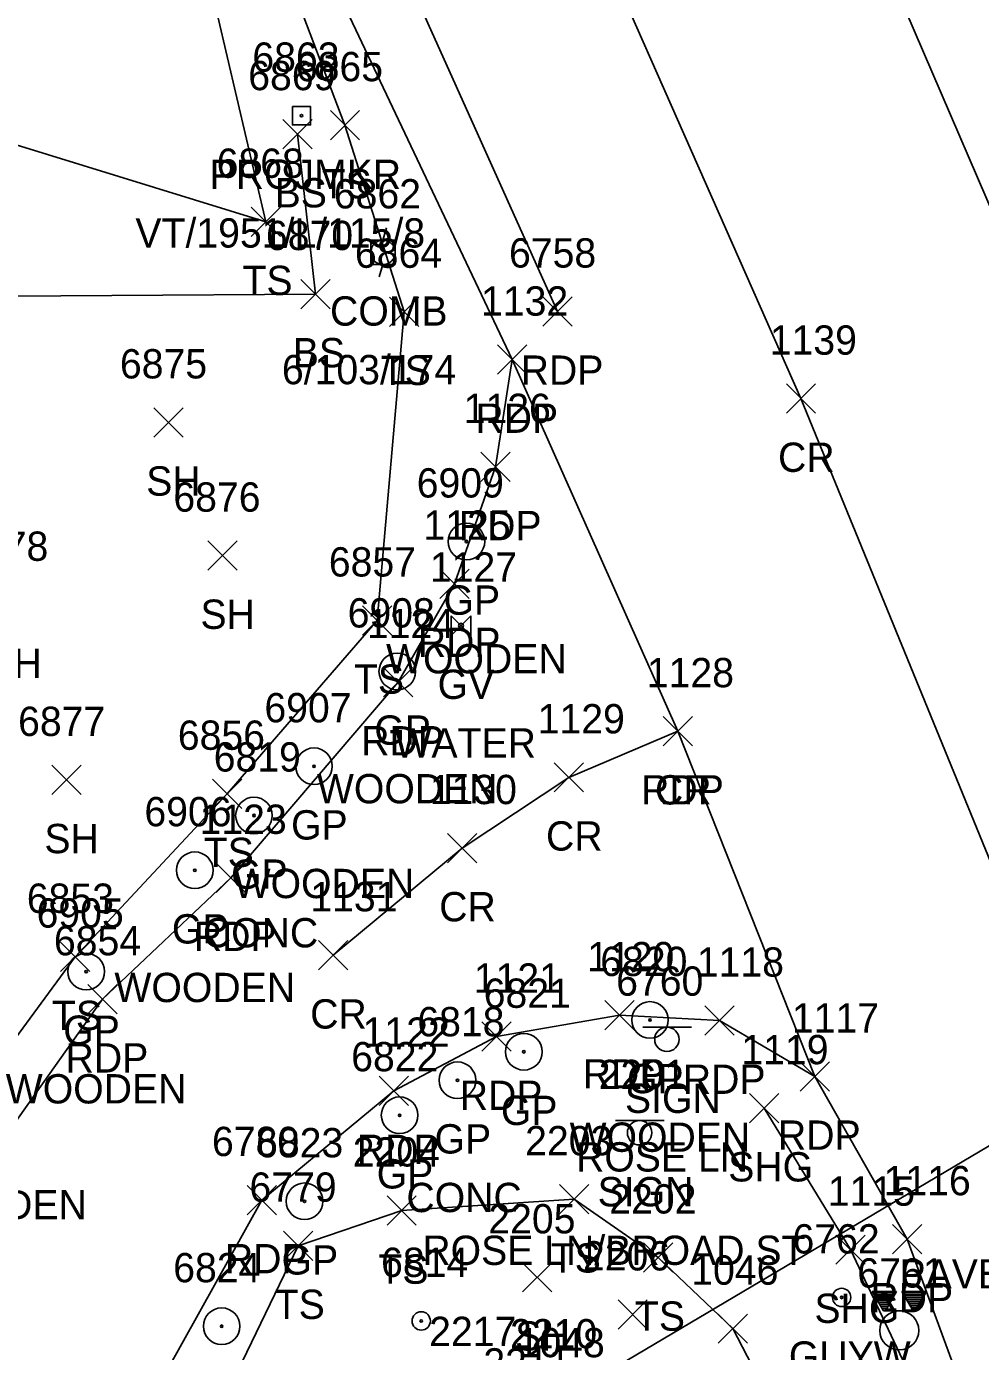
# Model space of a CAD drawing. Extents: x 1769141 to 1770817, y 735471 to 742405.
# Drawn here: x 1770089.7 to 1770154.8, y 740887.6 to 740978 of the extents above; entities that cross this region are included whole.
import ezdxf

# ---------------------------------------------------------------- set-up
doc = ezdxf.new("R2010")
doc.units = 0
for name, color, linetype in [('D_I', 7, 'Continuous'), ('DCP', 7, 'Continuous'), ('L_A', 7, 'Continuous'), ('L_I', 7, 'Continuous'), ('L_TIC', 7, 'Continuous'), ('LELB', 7, 'Continuous'), ('P_A', 7, 'Continuous'), ('P_I', 7, 'Continuous'), ('P_TIC', 7, 'Continuous'), ('PET', 7, 'Continuous'), ('PRC', 7, 'Continuous'), ('PSU', 7, 'Continuous'), ('R_A', 7, 'Continuous'), ('R_C', 7, 'Continuous'), ('R_I', 7, 'Continuous'), ('RGP', 7, 'Continuous'), ('S_A', 7, 'Continuous'), ('S_C', 7, 'Continuous'), ('S_I', 7, 'Continuous'), ('SRM', 7, 'Continuous'), ('SSGN', 7, 'Continuous'), ('TCSH', 7, 'Continuous'), ('U_A', 7, 'Continuous'), ('U_C', 7, 'Continuous'), ('U_I', 7, 'Continuous'), ('UP', 7, 'Continuous'), ('UPGW', 7, 'Continuous'), ('UWV', 7, 'Continuous')]:
    doc.layers.add(name, color=color, linetype=linetype)

msp = doc.modelspace()

# ---------------------------------------------------------------- linework, layer by layer
at = {"layer": 'DCP'}
msp.add_lwpolyline([(1770126.018, 740884.167), (1770186.58, 740920.042)], dxfattribs=at)
at = {"layer": 'L_TIC'}
for points in [[(1770110.467, 740970.261), (1770112.467, 740972.261)], [(1770112.467, 740970.261), (1770110.467, 740972.261)], [(1770107.224, 740969.648), (1770109.224, 740971.648)], [(1770109.224, 740969.648), (1770107.224, 740971.648)], [(1770105.061, 740963.665), (1770107.061, 740965.665)], [(1770107.061, 740963.665), (1770105.061, 740965.665)], [(1770108.463, 740958.734), (1770110.463, 740960.734)], [(1770110.463, 740958.734), (1770108.463, 740960.734)], [(1770114.498, 740957.525), (1770116.498, 740959.525)], [(1770116.498, 740957.525), (1770114.498, 740959.525)], [(1770098.411, 740949.974), (1770100.411, 740951.974)], [(1770100.411, 740949.974), (1770098.411, 740951.974)], [(1770102.115, 740940.881), (1770104.115, 740942.881)], [(1770104.115, 740940.881), (1770102.115, 740942.881)], [(1770112.67, 740936.454), (1770114.67, 740938.454)], [(1770114.67, 740936.454), (1770112.67, 740938.454)], [(1770091.46, 740925.57), (1770093.46, 740927.57)], [(1770093.46, 740925.57), (1770091.46, 740927.57)], [(1770102.417, 740924.626), (1770104.417, 740926.626)], [(1770104.417, 740924.626), (1770102.417, 740926.626)], [(1770092.055, 740913.498), (1770094.055, 740915.498)], [(1770094.055, 740913.498), (1770092.055, 740915.498)], [(1770126.102, 740896.948), (1770128.102, 740898.948)], [(1770128.102, 740896.948), (1770126.102, 740898.948)], [(1770114.336, 740896.181), (1770116.336, 740898.181)], [(1770116.336, 740896.181), (1770114.336, 740898.181)], [(1770107.261, 740893.779), (1770109.261, 740895.779)], [(1770109.261, 740893.779), (1770107.261, 740895.779)], [(1770131.848, 740892.975), (1770133.848, 740894.975)], [(1770133.848, 740892.975), (1770131.848, 740894.975)], [(1770123.59, 740891.62), (1770125.59, 740893.62)], [(1770125.59, 740891.62), (1770123.59, 740893.62)], [(1770130.104, 740889.089), (1770132.104, 740891.089)], [(1770132.104, 740889.089), (1770130.104, 740891.089)], [(1770136.93, 740888.117), (1770138.93, 740890.117)], [(1770138.93, 740888.117), (1770136.93, 740890.117)]]:
    msp.add_lwpolyline(points, dxfattribs=at)
at = {"layer": 'LELB'}
for points in [[(1770102.485, 740709.205), (1770094.868, 740758.444), (1770085.33, 740798.47), (1770075.52, 740832.9), (1770071.793, 740852.559), (1770072.001, 740876.013), (1770079.421, 740895.942), (1770093.055, 740914.498), (1770103.417, 740925.626), (1770113.67, 740937.454), (1770115.498, 740958.525), (1770111.467, 740971.261), (1770103.861, 740991.312), (1770100.118, 740990.077), (1770106.061, 740964.665), (1770081.103, 740972.362)], [(1770108.224, 740970.648), (1770109.463, 740959.734), (1770081.624, 740959.54)], [(1770132.848, 740893.975), (1770127.102, 740897.948), (1770115.336, 740897.181)], [(1770115.336, 740897.181), (1770108.261, 740894.779)], [(1770108.261, 740894.779), (1770100.323, 740878.33), (1770097.64, 740862.662), (1770097.241, 740845.391), (1770100.419, 740822.727), (1770108.56, 740785.519), (1770115.845, 740745.146), (1770121.956, 740711.78)], [(1770132.848, 740893.975), (1770137.93, 740889.117)], [(1770151.877, 740824.212), (1770151.714, 740849.024), (1770144.833, 740875.829), (1770137.93, 740889.117)]]:
    msp.add_lwpolyline(points, dxfattribs=at)
at = {"layer": 'P_TIC'}
for points in [[(1770124.97, 740957.541), (1770126.97, 740959.541)], [(1770126.97, 740957.541), (1770124.97, 740959.541)], [(1770121.879, 740954.26), (1770123.879, 740956.26)], [(1770123.879, 740954.26), (1770121.879, 740956.26)], [(1770121.879, 740954.26), (1770123.879, 740956.26)], [(1770123.879, 740954.26), (1770121.879, 740956.26)], [(1770141.593, 740951.596), (1770143.593, 740953.596)], [(1770143.593, 740951.596), (1770141.593, 740953.596)], [(1770120.749, 740946.931), (1770122.749, 740948.931)], [(1770122.749, 740946.931), (1770120.749, 740948.931)], [(1770117.948, 740938.962), (1770119.948, 740940.962)], [(1770119.948, 740938.962), (1770117.948, 740940.962)], [(1770114.088, 740932.247), (1770116.088, 740934.247)], [(1770116.088, 740932.247), (1770114.088, 740934.247)], [(1770133.194, 740928.895), (1770135.194, 740930.895)], [(1770135.194, 740928.895), (1770133.194, 740930.895)], [(1770133.194, 740928.895), (1770135.194, 740930.895)], [(1770135.194, 740928.895), (1770133.194, 740930.895)], [(1770125.754, 740925.747), (1770127.754, 740927.747)], [(1770127.754, 740925.747), (1770125.754, 740927.747)], [(1770118.465, 740920.918), (1770120.465, 740922.918)], [(1770120.465, 740920.918), (1770118.465, 740922.918)], [(1770102.666, 740918.888), (1770104.666, 740920.888)], [(1770104.666, 740918.888), (1770102.666, 740920.888)], [(1770109.658, 740913.6), (1770111.658, 740915.6)], [(1770111.658, 740913.6), (1770109.658, 740915.6)], [(1770093.906, 740910.599), (1770095.906, 740912.599)], [(1770095.906, 740910.599), (1770093.906, 740912.599)], [(1770129.208, 740909.51), (1770131.208, 740911.51)], [(1770131.208, 740909.51), (1770129.208, 740911.51)], [(1770136.039, 740909.143), (1770138.039, 740911.143)], [(1770138.039, 740909.143), (1770136.039, 740911.143)], [(1770120.814, 740908.048), (1770122.814, 740910.048)], [(1770122.814, 740908.048), (1770120.814, 740910.048)], [(1770142.531, 740905.327), (1770144.531, 740907.327)], [(1770144.531, 740905.327), (1770142.531, 740907.327)], [(1770142.531, 740905.327), (1770144.531, 740907.327)], [(1770144.531, 740905.327), (1770142.531, 740907.327)], [(1770113.793, 740904.356), (1770115.793, 740906.356)], [(1770115.793, 740904.356), (1770113.793, 740906.356)], [(1770139.089, 740903.164), (1770141.089, 740905.164)], [(1770141.089, 740903.164), (1770139.089, 740905.164)], [(1770104.782, 740896.896), (1770106.782, 740898.896)], [(1770106.782, 740896.896), (1770104.782, 740898.896)], [(1770148.842, 740894.223), (1770150.842, 740896.223)], [(1770150.842, 740894.223), (1770148.842, 740896.223)], [(1770144.978, 740893.509), (1770146.978, 740895.509)], [(1770146.978, 740893.509), (1770144.978, 740895.509)]]:
    msp.add_lwpolyline(points, dxfattribs=at)
at = {"layer": 'PET'}
for points in [[(1770125.97, 740958.541), (1770110.215, 740993.624)], [(1770122.879, 740955.26), (1770105.484, 740991.933)], [(1770170.626, 740937.246), (1770169.513, 740937.69), (1770166.172, 740941.73), (1770159.597, 740956.183), (1770147.836, 740983.509)], [(1770103.666, 740919.888), (1770115.088, 740933.247), (1770118.948, 740939.962), (1770121.749, 740947.931), (1770122.879, 740955.26)], [(1770173.361, 740830.661), (1770166.998, 740849.734), (1770156.441, 740877.247), (1770149.842, 740895.223), (1770143.531, 740906.327), (1770134.194, 740929.895), (1770122.879, 740955.26)], [(1770103.666, 740919.888), (1770094.906, 740911.599)], [(1770105.134, 740709.716), (1770097.348, 740759.474), (1770088.629, 740798.338), (1770079.178, 740833.379), (1770075.733, 740850.427), (1770075.742, 740874.633), (1770082.212, 740893.72), (1770094.906, 740911.599)], [(1770143.531, 740906.327), (1770137.039, 740910.143), (1770130.208, 740910.51), (1770121.814, 740909.048), (1770114.793, 740905.356)], [(1770114.793, 740905.356), (1770105.782, 740897.896)], [(1770105.782, 740897.896), (1770097.216, 740882.495), (1770093.231, 740863.218), (1770093.283, 740846.483), (1770097.266, 740818.779), (1770104.809, 740785.777), (1770112.98, 740744.337), (1770117.418, 740711.342)]]:
    msp.add_lwpolyline(points, dxfattribs=at)
at = {"layer": 'PRC'}
for points in [[(1770142.593, 740952.596), (1770121.585, 741000.125)], [(1770170.261, 740885.785), (1770157.552, 740916.053), (1770142.593, 740952.596)], [(1770134.194, 740929.895), (1770126.754, 740926.747), (1770119.465, 740921.918), (1770110.658, 740914.6)]]:
    msp.add_lwpolyline(points, dxfattribs=at)
at = {"layer": 'PSU'}
msp.add_lwpolyline([(1770173.361, 740830.661), (1770165.15, 740849.421), (1770154.482, 740876.527), (1770145.978, 740894.509), (1770140.089, 740904.164)], dxfattribs=at)
at = {"layer": 'RGP'}
for p, q in [((1770119.757, 740942.845), (1770119.757, 740942.845)), ((1770115.036, 740933.974), (1770115.036, 740933.974)), ((1770109.352, 740927.503), (1770109.352, 740927.503)), ((1770105.254, 740924.141), (1770105.254, 740924.141)), ((1770101.216, 740920.406), (1770101.216, 740920.406)), ((1770093.799, 740913.489), (1770093.799, 740913.489)), ((1770132.285, 740910.187), (1770132.285, 740910.187)), ((1770123.673, 740908.015), (1770123.673, 740908.015)), ((1770119.145, 740906.072), (1770119.145, 740906.072)), ((1770115.197, 740903.685), (1770115.197, 740903.685)), ((1770108.705, 740897.809), (1770108.705, 740897.809)), ((1770103.049, 740889.284), (1770103.049, 740889.284))]:
    msp.add_line(p, q, dxfattribs=at)
for centre, radius in [((1770119.757, 740942.845), 1.25), ((1770119.757, 740942.845), 0.0833), ((1770115.036, 740933.974), 1.25), ((1770115.036, 740933.974), 0.0833), ((1770109.352, 740927.503), 1.25), ((1770109.352, 740927.503), 0.0833), ((1770105.254, 740924.141), 1.25), ((1770105.254, 740924.141), 0.0833), ((1770101.216, 740920.406), 1.25), ((1770101.216, 740920.406), 0.0833), ((1770093.799, 740913.489), 1.25), ((1770093.799, 740913.489), 0.0833), ((1770132.285, 740910.187), 1.25), ((1770132.285, 740910.187), 0.0833), ((1770123.673, 740908.015), 1.25), ((1770123.673, 740908.015), 0.0833), ((1770119.145, 740906.072), 1.25), ((1770119.145, 740906.072), 0.0833), ((1770115.197, 740903.685), 1.25), ((1770115.197, 740903.685), 0.0833), ((1770108.705, 740897.809), 1.25), ((1770108.705, 740897.809), 0.0833), ((1770103.049, 740889.284), 1.25), ((1770103.049, 740889.284), 0.0833)]:
    msp.add_circle(centre, radius, dxfattribs=at)
at = {"layer": 'SRM'}
msp.add_lwpolyline([(1770107.873, 740972.531), (1770109.123, 740972.531), (1770109.123, 740971.281), (1770107.873, 740971.281)], close=True, dxfattribs=at)
msp.add_circle((1770108.498, 740971.906), 0.0833, dxfattribs=at)
at = {"layer": 'SSGN'}
for p, q in [((1770131.791, 740909.696), (1770135.124, 740909.696)), ((1770133.438, 740908.863), (1770133.438, 740908.863)), ((1770129.928, 740903.32), (1770133.261, 740903.32)), ((1770131.575, 740902.487), (1770131.575, 740902.487))]:
    msp.add_line(p, q, dxfattribs=at)
for centre in [(1770133.438, 740908.863), (1770131.575, 740902.487)]:
    msp.add_circle(centre, 0.833, dxfattribs=at)
at = {"layer": 'TCSH'}
for p, q in [((1770149.119, 740891.663), (1770147.453, 740891.663)), ((1770147.453, 740891.663), (1770148.223, 740890.329)), ((1770148.35, 740890.329), (1770149.119, 740891.663)), ((1770151.154, 740891.663), (1770149.487, 740891.663)), ((1770149.487, 740891.663), (1770150.257, 740890.329)), ((1770150.384, 740890.329), (1770151.154, 740891.663)), ((1770150.384, 740890.329), (1770148.223, 740890.329)), ((1770149.303, 740888.996), (1770149.303, 740888.996))]:
    msp.add_line(p, q, dxfattribs=at)
for points in [[(1770149.515, 740891.615), (1770151.126, 740891.615)], [(1770147.497, 740891.586), (1770149.075, 740891.586)], [(1770147.574, 740891.453), (1770148.998, 740891.453)], [(1770147.651, 740891.32), (1770148.921, 740891.32)], [(1770147.728, 740891.186), (1770148.844, 740891.186)], [(1770147.805, 740891.053), (1770148.767, 740891.053)], [(1770147.882, 740890.92), (1770148.69, 740890.92)], [(1770147.959, 740890.786), (1770148.613, 740890.786)], [(1770149.592, 740891.481), (1770151.049, 740891.481)], [(1770149.669, 740891.348), (1770150.972, 740891.348)], [(1770149.746, 740891.215), (1770150.895, 740891.215)], [(1770149.823, 740891.081), (1770150.818, 740891.081)], [(1770149.9, 740890.948), (1770150.741, 740890.948)], [(1770149.977, 740890.815), (1770150.664, 740890.815)], [(1770148.036, 740890.653), (1770148.536, 740890.653)], [(1770148.113, 740890.52), (1770148.459, 740890.52)], [(1770148.19, 740890.386), (1770148.382, 740890.386)], [(1770150.054, 740890.681), (1770150.587, 740890.681)], [(1770150.131, 740890.548), (1770150.51, 740890.548)], [(1770150.208, 740890.415), (1770150.433, 740890.415)]]:
    msp.add_lwpolyline(points, dxfattribs=at)
msp.add_circle((1770149.303, 740888.996), 1.333, dxfattribs=at)
at = {"layer": 'UP'}
for p, q in [((1770114.309, 740964.245), (1770114.059, 740963.411)), ((1770113.226, 740961.745), (1770113.226, 740963.411)), ((1770113.226, 740963.411), (1770114.893, 740963.411)), ((1770114.893, 740963.411), (1770114.893, 740961.745)), ((1770114.059, 740962.578), (1770114.059, 740962.578)), ((1770114.893, 740961.745), (1770113.226, 740961.745)), ((1770113.809, 740960.911), (1770114.059, 740961.745))]:
    msp.add_line(p, q, dxfattribs=at)
msp.add_circle((1770114.059, 740962.578), 0.833, dxfattribs=at)
at = {"layer": 'UPGW'}
for centre, radius in [((1770145.368, 740891.247), 0.625), ((1770145.368, 740891.247), 0.0833), ((1770116.67, 740889.646), 0.625), ((1770116.67, 740889.646), 0.0833)]:
    msp.add_circle(centre, radius, dxfattribs=at)
at = {"layer": 'UWV'}
for p, q in [((1770118.721, 740937.765), (1770120.054, 740936.431)), ((1770120.054, 740937.765), (1770118.721, 740936.431))]:
    msp.add_line(p, q, dxfattribs=at)
for points in [[(1770118.721, 740937.765), (1770118.721, 740936.431)], [(1770120.054, 740936.431), (1770120.054, 740937.765)]]:
    msp.add_lwpolyline(points, dxfattribs=at)
msp.add_circle((1770119.387, 740937.098), 0.167, dxfattribs=at)

# ---------------------------------------------------------------- texts
at = {"layer": 'D_I'}
msp.add_text('1048', height=2, dxfattribs=at).set_placement((1770123.247, 740887.167))
at = {"layer": 'L_A'}
for s, p in [('BS', (1770106.665, 740965.648)), ('TS', (1770109.877, 740966.261)), ('TS', (1770104.47, 740959.665)), ('BS', (1770107.904, 740954.734)), ('TS', (1770113.908, 740953.525)), ('SH', (1770097.899, 740945.974)), ('SH', (1770101.603, 740936.881)), ('SH', (1770087.059, 740933.524)), ('TS', (1770112.079, 740932.454)), ('SH', (1770090.949, 740921.57)), ('TS', (1770101.827, 740920.626)), ('TS', (1770091.464, 740909.498)), ('TS', (1770125.512, 740892.948)), ('TS', (1770113.746, 740892.181)), ('TS', (1770106.67, 740889.779)), ('TS', (1770131.257, 740888.975)), ('SH', (1770123.078, 740887.62))]:
    msp.add_text(s, height=2, dxfattribs=at).set_placement(p)
at = {"layer": 'L_I'}
for s, p in [('6865', (1770108.113, 740974.261)), ('6869', (1770104.862, 740973.648)), ('6868', (1770102.706, 740967.665)), ('6870', (1770106.07, 740962.734)), ('6864', (1770112.144, 740961.525)), ('6875', (1770096.104, 740953.974)), ('6876', (1770099.752, 740944.881)), ('6878', (1770085.264, 740941.524)), ('6857', (1770110.363, 740940.454)), ('6877', (1770089.153, 740929.57)), ('6856', (1770100.055, 740928.626)), ('6853', (1770089.748, 740917.498)), ('2203', (1770123.764, 740900.948)), ('2204', (1770111.998, 740900.181)), ('6779', (1770104.946, 740897.779)), ('2202', (1770129.509, 740896.975)), ('2205', (1770121.251, 740895.62)), ('2206', (1770127.71, 740893.089)), ('1046', (1770135.103, 740892.117)), ('2217', (1770117.211, 740887.931)), ('2210', (1770122.729, 740887.771)), ('2211', (1770120.911, 740885.78))]:
    msp.add_text(s, height=2, dxfattribs=at).set_placement(p)
at = {"layer": 'P_A'}
for s, p in [('RDP', (1770123.458, 740953.541)), ('RDP', (1770120.367, 740950.26)), ('RDP', (1770120.367, 740950.26)), ('CR', (1770141.026, 740947.596)), ('RDP', (1770119.237, 740942.931)), ('RDP', (1770116.436, 740934.962)), ('RDP', (1770112.576, 740928.247)), ('RDP', (1770131.682, 740924.895)), ('CR', (1770132.627, 740924.895)), ('CR', (1770125.187, 740921.747)), ('CR', (1770117.898, 740916.918)), ('RDP', (1770101.154, 740914.888)), ('CR', (1770109.091, 740909.6)), ('RDP', (1770092.395, 740906.599)), ('RDP', (1770127.696, 740905.51)), ('RDP', (1770134.528, 740905.143)), ('RDP', (1770119.302, 740904.048)), ('RDP', (1770141.019, 740901.327)), ('RDP', (1770141.019, 740901.327)), ('RDP', (1770112.281, 740900.356)), ('SHG', (1770137.625, 740899.164)), ('RDP', (1770103.27, 740892.896)), ('RDP', (1770147.331, 740890.223)), ('SHG', (1770143.513, 740889.509))]:
    msp.add_text(s, height=2, dxfattribs=at).set_placement(p)
at = {"layer": 'P_I'}
for s, p in [('6758', (1770122.663, 740961.541)), ('1132', (1770120.753, 740958.26)), ('1132', (1770120.753, 740958.26)), ('1139', (1770140.46, 740955.596)), ('1126', (1770119.568, 740950.931)), ('1125', (1770116.823, 740942.962)), ('1124', (1770112.962, 740936.247)), ('1128', (1770132.068, 740932.895)), ('1128', (1770132.068, 740932.895)), ('1129', (1770124.62, 740929.747)), ('1130', (1770117.253, 740924.918)), ('1123', (1770101.54, 740922.888)), ('1131', (1770109.099, 740917.6)), ('6854', (1770091.599, 740914.599)), ('1120', (1770127.995, 740913.51)), ('1118', (1770135.481, 740913.143)), ('1121', (1770120.255, 740912.048)), ('1117', (1770141.972, 740909.327)), ('1117', (1770141.972, 740909.327)), ('1122', (1770112.667, 740908.356)), ('1119', (1770138.523, 740907.164)), ('6780', (1770102.388, 740900.896)), ('1116', (1770148.229, 740898.223)), ('1115', (1770144.419, 740897.509))]:
    msp.add_text(s, height=2, dxfattribs=at).set_placement(p)
at = {"layer": 'R_A'}
for p in [(1770118.19, 740937.845), (1770113.469, 740928.974), (1770107.785, 740922.503), (1770103.687, 740919.141), (1770099.649, 740915.406), (1770092.232, 740908.489), (1770130.718, 740905.187), (1770122.106, 740903.015), (1770117.578, 740901.072), (1770113.63, 740898.685), (1770107.138, 740892.809)]:
    msp.add_text('GP', height=2, dxfattribs=at).set_placement(p)
at = {"layer": 'R_C'}
for s, p in [('WOODEN', (1770114.269, 740933.845)), ('WOODEN', (1770109.548, 740924.974)), ('WOODEN', (1770103.864, 740918.503)), ('CONC', (1770101.765, 740915.141)), ('WOODEN', (1770095.728, 740911.406)), ('WOODEN', (1770088.31, 740904.489)), ('WOODEN', (1770126.797, 740901.187)), ('CONC', (1770115.657, 740897.072)), ('WOODEN', (1770081.513, 740896.578))]:
    msp.add_text(s, height=2, dxfattribs=at).set_placement(p)
at = {"layer": 'R_I'}
for s, p in [('6909', (1770116.363, 740945.845)), ('6908', (1770111.651, 740936.974)), ('6907', (1770105.966, 740930.503)), ('6819', (1770102.506, 740927.141)), ('6906', (1770097.775, 740923.406)), ('6905', (1770090.413, 740916.489)), ('6820', (1770128.891, 740913.187)), ('6821', (1770120.933, 740911.015)), ('6818', (1770116.405, 740909.072)), ('6822', (1770111.89, 740906.685)), ('6823', (1770105.398, 740900.809)), ('6824', (1770099.742, 740892.284)), ('6761', (1770146.441, 740891.919))]:
    msp.add_text(s, height=2, dxfattribs=at).set_placement(p)
at = {"layer": 'S_A'}
for s, p in [('PROJMKR', (1770102.223, 740966.906)), ('SIGN', (1770130.576, 740903.842)), ('SIGN', (1770128.713, 740897.467)), ('PAVEMARKING', (1770149.316, 740891.86))]:
    msp.add_text(s, height=2, dxfattribs=at).set_placement(p)
at = {"layer": 'S_C'}
for s, p in [('VT/1951/L/115/8', (1770097.16, 740962.906)), ('ROSE LN', (1770127.237, 740899.842)), ('ROSE LN/BROAD ST', (1770116.745, 740893.467))]:
    msp.add_text(s, height=2, dxfattribs=at).set_placement(p)
at = {"layer": 'S_I'}
for s, p in [('6863', (1770105.144, 740974.906)), ('6760', (1770129.977, 740911.842)), ('2201', (1770128.784, 740905.467))]:
    msp.add_text(s, height=2, dxfattribs=at).set_placement(p)
at = {"layer": 'U_A'}
for s, p in [('COMB', (1770110.445, 740957.578)), ('GV', (1770117.789, 740932.098)), ('GUYW', (1770141.762, 740886.247))]:
    msp.add_text(s, height=2, dxfattribs=at).set_placement(p)
at = {"layer": 'U_C'}
for s, p in [('6/103/174', (1770107.162, 740953.578)), ('WATER', (1770114.844, 740928.098))]:
    msp.add_text(s, height=2, dxfattribs=at).set_placement(p)
at = {"layer": 'U_I'}
for s, p in [('6862', (1770110.705, 740965.578)), ('1127', (1770117.262, 740940.098)), ('6762', (1770142.014, 740894.247)), ('6814', (1770113.93, 740892.646))]:
    msp.add_text(s, height=2, dxfattribs=at).set_placement(p)

doc.saveas('drawing.dxf')
